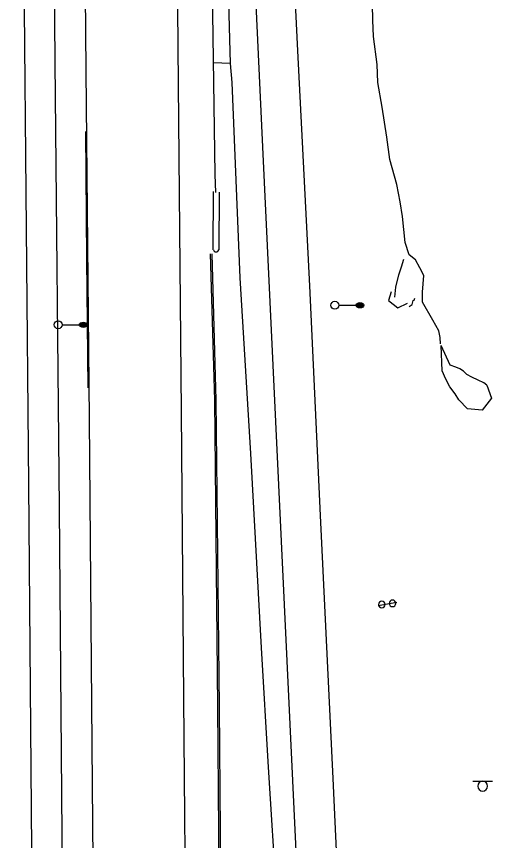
# Model space of a CAD drawing. Extents: x 2145380 to 2157287, y 139568 to 149130.
# Drawn here: x 2150813.7 to 2150993.7, y 142274.3 to 142585.8 of the extents above; entities that cross this region are included whole.
import ezdxf

# ---------------------------------------------------------------- set-up
doc = ezdxf.new("R2010")
doc.units = 0
for name, color, linetype in [('TOPO_Asphalt', 7, 'Continuous'), ('TOPO_Curb Back', 7, 'Continuous'), ('TOPO_DRAIN_Headwall', 7, 'Continuous'), ('TOPO_Flowline', 7, 'Continuous'), ('TOPO_Guardrail', 7, 'Continuous'), ('TOPO_Light Pole', 7, 'Continuous'), ('TOPO_Misc', 7, 'Continuous'), ('TOPO_Misc Line', 7, 'Continuous'), ('TOPO_Sign', 7, 'Continuous'), ('TOPO_Wall Freestanding', 7, 'Continuous')]:
    doc.layers.add(name, color=color, linetype=linetype)

# ---------------------------------------------------------------- blocks, each defined once
blk = doc.blocks.new('LP')
at = {"layer": 'TOPO_Light Pole'}
blk.add_line((3.81, 0), (20.32, 0), dxfattribs=at)
for points in [[(20.32, 0), (27.94, 0)], [(20.32, 0), (23.5, 0)], [(20.83, 1.27), (27.43, 1.27)], [(20.83, 1.27), (23.5, 1.27)], [(23.71, 1.27), (27.43, 1.27)], [(23.71, 0), (27.94, 0)], [(20.83, -1.27), (27.43, -1.27)], [(20.83, -1.27), (23.5, -1.27)], [(23.71, -1.27), (27.43, -1.27)]]:
    blk.add_lwpolyline(points, dxfattribs=at)
blk.add_circle((0, 0), 3.81, dxfattribs=at)
blk.add_ellipse((24.13, 0), major_axis=(3.81, 0), ratio=0.666667, dxfattribs=at)
blk = doc.blocks.new('POST')
at = {"layer": 'TOPO_Misc'}
for start, end in [(89.99996, 180.00004), (179.99996, 270.00004), (359.99996, 90.00004), (269.99996, 0.00004)]:
    blk.add_arc((-0.01, 0.03), 3.16, start, end, dxfattribs=at)

msp = doc.modelspace()

# ---------------------------------------------------------------- linework, layer by layer
at = {"layer": 'TOPO_Asphalt'}
for points in [[(2150821.74, 142022.82), (2150820.93, 142111.1), (2150819.52, 142270.9), (2150818.3, 142408.96), (2150816.61, 142602.59), (2150815.23, 142758.44), (2150813.71, 142940.76), (2150813.67, 142946.8)], [(2150836.61, 142942.95), (2150837.33, 142863.14), (2150838.49, 142725.55), (2150839.88, 142565.35), (2150841.16, 142433.63), (2150842.34, 142295.33), (2150843.2, 142194.46), (2150844.72, 142022.63), (2150845.27, 141938.59), (2150846.34, 141853.99), (2150846.97, 141776.32), (2150847.39, 141719.39)], [(2150871.58, 142937.09), (2150872.02, 142887.42), (2150872.95, 142778.37), (2150873.81, 142676.39), (2150874.86, 142560.09), (2150875.91, 142436.5), (2150876.99, 142312.84), (2150878.19, 142167.19), (2150879.09, 142066.39), (2150879.83, 141982.7), (2150881.76, 141885.43), (2150884.37, 141796.89), (2150886.09, 141731.24)], [(2150894.63, 142568.03), (2150884.69, 142932.91), (2150884.69, 142932.91)], [(2150928.4, 141975.08), (2150924.07, 142171.93), (2150906.99, 142533.74), (2150892.68, 142838.57), (2150889.42, 142929.02), (2150888.62, 142934.23)], [(2150917.58, 142622.16), (2150919.91, 142572.85), (2150924.48, 142484.02), (2150928.54, 142397.12), (2150933.29, 142297.78), (2150937.8, 142199.65)], [(2150927.46, 141720.17), (2150927.69, 141746.46), (2150926.92, 141806.73), (2150924.47, 141865.74), (2150920.13, 141927.55), (2150918.16, 141993.09), (2150916.55, 142064.96), (2150916.45, 142134.08), (2150916.03, 142165.38), (2150914.26, 142211.76), (2150912.13, 142252.19), (2150908.96, 142302.04), (2150906.27, 142347.09), (2150902.29, 142420.64), (2150898.23, 142486.99), (2150895.21, 142560.91), (2150894.63, 142568.03), (2150888.06, 142568.31)]]:
    msp.add_lwpolyline(points, dxfattribs=at)
at = {"layer": 'TOPO_Curb Back'}
for points in [[(2150891.98, 142071.08), (2150891.36, 142136.35), (2150890.6, 142230.62), (2150889.86, 142324.86), (2150888.63, 142440.79), (2150887.08, 142496.05)], [(2150892.58, 142071.09), (2150891.96, 142136.35), (2150891.2, 142230.62), (2150890.46, 142324.87), (2150889.23, 142440.8), (2150887.68, 142496.07)]]:
    msp.add_lwpolyline(points, dxfattribs=at)
at = {"layer": 'TOPO_DRAIN_Headwall'}
for points in [[(2150955.4, 142481.74), (2150954.35, 142478.41), (2150957.82, 142475.67), (2150961.46, 142477.49)], [(2150991.51, 142446.46), (2150993.31, 142441.49), (2150989.78, 142437.03), (2150984.18, 142437.47)]]:
    msp.add_lwpolyline(points, dxfattribs=at)
at = {"layer": 'TOPO_Flowline'}
for points in [[(2150973.94, 142462.13), (2150973.82, 142464.52), (2150973.36, 142467.01), (2150971.06, 142471.02), (2150967.22, 142477.87), (2150967.2, 142481.65), (2150967.7, 142487.97), (2150966.17, 142490.83), (2150964.58, 142493.82), (2150962.18, 142495.71), (2150960.59, 142500.35), (2150959.63, 142510.23), (2150958.78, 142515.71), (2150957.52, 142522.37), (2150954.82, 142531.72), (2150953.67, 142540.19), (2150951.88, 142551.54), (2150950.33, 142560.89), (2150950.05, 142567.68), (2150948.63, 142578.24), (2150948.43, 142584.45), (2150948.04, 142602.22)], [(2150956.74, 142479.7), (2150957.14, 142483.56), (2150958.23, 142488.22), (2150959.22, 142491.16), (2150960.07, 142494.04)], [(2150962.16, 142476.16), (2150963.27, 142476.98), (2150963.68, 142478.4), (2150964.05, 142478.63), (2150964.33, 142479.39)], [(2150984.18, 142437.47), (2150980.95, 142440.94), (2150979.48, 142443.14), (2150977.55, 142445.84), (2150976, 142448.71), (2150974.6, 142451.85), (2150974.21, 142461.44)], [(2150991.51, 142446.46), (2150990.41, 142447.3), (2150988.21, 142448.32), (2150985.84, 142449.48), (2150983.97, 142450.49), (2150982.66, 142451.7), (2150981.26, 142452.62), (2150979.82, 142453.25), (2150977.7, 142454.07), (2150974.21, 142461.44)]]:
    msp.add_lwpolyline(points, dxfattribs=at)
at = {"layer": 'TOPO_Guardrail'}
for points in [[(2150888.1, 142497.65), (2150888.13, 142519.67)], [(2150890.28, 142519.43), (2150890.14, 142497.6)]]:
    msp.add_lwpolyline(points, dxfattribs=at)
msp.add_arc((2150889.13, 142497.91), 1.06, 194.3175, 343.2128, dxfattribs=at)
at = {"layer": 'TOPO_Misc Line'}
msp.add_lwpolyline([(2150839.76, 142542.39), (2150840.13, 142494.18), (2150840.68, 142445.4)], dxfattribs=at)
at = {"layer": 'TOPO_Sign'}
for points in [[(2150950.4, 142363.13), (2150957.52, 142364.43)], [(2150986.17, 142296.74), (2150993.67, 142296.74)], [(2150989.92, 142296.74), (2150989.92, 142296.74)], [(2150988.06, 142294.87), (2150988.06, 142294.87)], [(2150989.92, 142293), (2150989.92, 142293)], [(2150991.79, 142294.87), (2150991.79, 142294.87)]]:
    msp.add_lwpolyline(points, dxfattribs=at)
for start, end in [(90, 180), (360, 90), (180, 270), (270, 0)]:
    msp.add_arc((2150989.92, 142294.87), 1.87, start, end, dxfattribs=at)
at = {"layer": 'TOPO_Wall Freestanding'}
for points in [[(2150882.1, 142913.36), (2150882.75, 142864.13), (2150884.99, 142760.04), (2150886.41, 142672.05), (2150887.41, 142613.15), (2150888.67, 142526.11), (2150888.92, 142519.3)], [(2150825.43, 142910.44), (2150826.12, 142828.83), (2150827.3, 142678.76), (2150828.18, 142568.53), (2150829.78, 142399.95), (2150831.07, 142245.54), (2150832.2, 142107.27), (2150832.55, 142066.8)]]:
    msp.add_lwpolyline(points, dxfattribs=at)

# ---------------------------------------------------------------- block references
at = {"layer": 'TOPO_Light Pole', "xscale": 0.39370000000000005, "yscale": 0.3937000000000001}
for p in [(2150934.04, 142476.67), (2150829.43, 142469.28)]:
    msp.add_blockref('LP', p, dxfattribs=at)
at = {"layer": 'TOPO_Misc', "xscale": 0.39370000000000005, "yscale": 0.3937000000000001}
for p in [(2150951.82, 142363.53), (2150955.87, 142363.96)]:
    msp.add_blockref('POST', p, dxfattribs=at)

doc.saveas('drawing.dxf')
